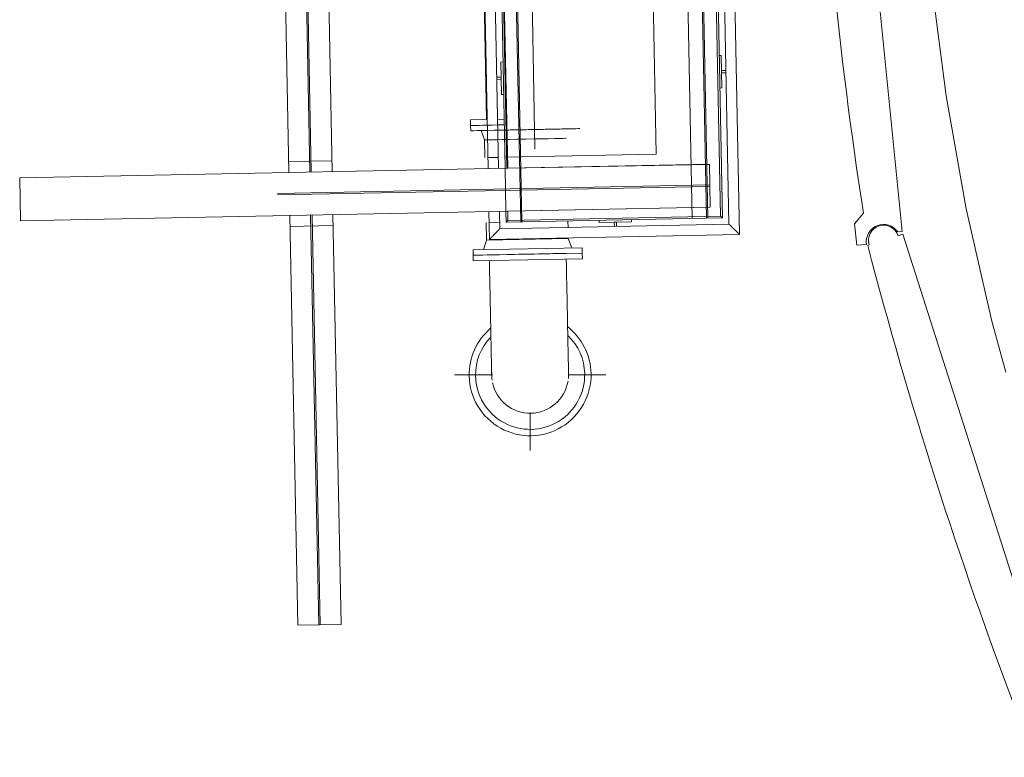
# Model space of a CAD drawing. Header units: metres. Extents: x 135583 to 135939, y 457896 to 458258.
# Tile 418 of 599: x 135740.08 to 135744.64, y 458032.37 to 458035.78. Entities that reach past the tile are written whole.
import ezdxf

# ---------------------------------------------------------------- set-up
doc = ezdxf.new("R2010")
doc.units = ezdxf.units.M
doc.linetypes.add('Hidden', pattern=[4, 2, -2])
doc.layers.add('NIEUWE INSTALLATIE', color=250, linetype='Continuous', lineweight=0)

msp = doc.modelspace()

# ---------------------------------------------------------------- linework, layer by layer
at = {"layer": 'NIEUWE INSTALLATIE', "linetype": 'Hidden'}
for p, q in [((135742.4008199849, 458034.8478467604), (135742.2751325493, 458041.2064707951)), ((135742.4008199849, 458034.8478467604), (135742.2751325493, 458041.2064707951)), ((135742.4063189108, 458034.8479554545), (135742.2806683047, 458041.2047162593)), ((135742.4063189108, 458034.8479554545), (135742.2806683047, 458041.2047162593)), ((135742.3483554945, 458041.1832630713), (135742.473555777, 458034.8492844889)), ((135742.3483554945, 458041.1832630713), (135742.473555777, 458034.8492844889)), ((135743.1934151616, 458034.8635135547), (135743.0730361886, 458040.9535783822)), ((135743.1934151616, 458034.8635135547), (135743.0730361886, 458040.9535783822)), ((135743.2606520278, 458034.8648425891), (135743.1446629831, 458040.7328175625)), ((135743.2606520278, 458034.8648425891), (135743.1446629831, 458040.7328175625)), ((135743.2661509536, 458034.8649512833), (135743.1501619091, 458040.7329262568)), ((135743.2661509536, 458034.8649512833), (135743.1501619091, 458040.7329262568)), ((135743.027517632, 458035.1602929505), (135742.9445147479, 458039.3594726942)), ((135743.027517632, 458035.1602929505), (135742.9445147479, 458039.3594726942)), ((135741.4255688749, 458035.0786183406), (135741.3475066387, 458039.0278469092)), ((135741.4320676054, 458035.0787467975), (135741.3540053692, 458039.027975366)), ((135742.3277039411, 458035.1464601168), (135743.027517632, 458035.1602929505)), ((135742.3277039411, 458035.1464601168), (135743.027517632, 458035.1602929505)), ((135741.3278992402, 458035.1266975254), (135741.527760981, 458035.1306480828)), ((135741.3278992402, 458035.1266975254), (135741.527760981, 458035.1306480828)), ((135742.2501919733, 458035.1449279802), (135742.2965604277, 458035.1458445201)), ((135742.2501919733, 458035.1449279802), (135742.2965604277, 458035.1458445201)), ((135742.3286434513, 458035.0964193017), (135742.3325940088, 458034.8965575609)), ((135742.3286434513, 458035.0964193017), (135742.3325940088, 458034.8965575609)), ((135743.275369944, 458035.0184134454), (135740.0859929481, 458034.9553707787)), ((135743.2754984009, 458035.0119147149), (135740.086121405, 458034.9488720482)), ((135741.4669715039, 458032.9840274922), (135741.4295213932, 458034.8786574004)), ((135741.4734702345, 458032.984155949), (135741.4360201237, 458034.8787858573)), ((135742.3026500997, 458034.8459062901), (135742.2561207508, 458034.8449865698)), ((135742.3026500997, 458034.8459062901), (135742.2561207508, 458034.8449865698)), ((135741.5336897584, 458034.8307066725), (135741.3338280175, 458034.826756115)), ((135741.5336897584, 458034.8307066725), (135741.3338280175, 458034.826756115))]:
    msp.add_line(p, q, dxfattribs=at)
at = {"layer": 'NIEUWE INSTALLATIE'}
for p, q in [((135743.3252312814, 458034.8741206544), (135743.2058943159, 458040.9114695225)), ((135743.2058943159, 458040.9114695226), (135743.3252312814, 458034.8741206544)), ((135743.3333878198, 458034.8662803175), (135743.2139463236, 458040.9089174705)), ((135743.2441916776, 458040.8993313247), (135743.3640258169, 458034.8368300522)), ((135743.4132709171, 458034.7894940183), (135743.2928056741, 458040.8839233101)), ((135741.3288377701, 458035.0767063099), (135741.2507755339, 458039.0259348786)), ((135741.450736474, 458039.0298873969), (135741.5287987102, 458035.0806588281)), ((135742.1722455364, 458039.044149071), (135742.2503077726, 458035.0949205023)), ((135742.2985983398, 458035.0958750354), (135742.2205361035, 458039.0451036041)), ((135742.2505802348, 458039.04569747), (135742.3286424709, 458035.0964689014)), ((135742.2585786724, 458039.0458555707), (135742.3414234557, 458035.096721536)), ((135742.3366409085, 458035.0966270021), (135742.2585786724, 458039.0458555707)), ((135744.1648064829, 458034.8030024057), (135743.9299803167, 458037.1573202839)), ((135742.2275262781, 458036.1149408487), (135742.243223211, 458035.3208246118)), ((135743.3285714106, 458035.6168969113), (135743.3185733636, 458035.6166992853)), ((135743.3315357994, 458035.4669262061), (135743.3285714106, 458035.6168969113)), ((135742.3189248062, 458035.5871487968), (135742.3089267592, 458035.5869511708)), ((135742.3089267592, 458035.5869511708), (135742.311891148, 458035.4369804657)), ((135743.3504740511, 458035.5473161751), (135743.329954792, 458035.5469105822)), ((135743.329954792, 458035.5469105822), (135743.330152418, 458035.5369125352)), ((135743.330152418, 458035.5369125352), (135743.3506716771, 458035.5373181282)), ((135742.3103101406, 458035.5169648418), (135742.2897908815, 458035.5165592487)), ((135742.2899885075, 458035.5065612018), (135742.3105077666, 458035.5069667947)), ((135742.3105077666, 458035.5069667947), (135742.3103101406, 458035.5169648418)), ((135742.311891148, 458035.4369804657), (135742.321889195, 458035.4371780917)), ((135743.3215377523, 458035.4667285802), (135743.3315357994, 458035.4669262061)), ((135742.2455743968, 458035.3208710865), (135742.1685377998, 458035.3193483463)), ((135742.1685377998, 458035.3193483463), (135742.1690516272, 458035.2933534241)), ((135742.1690516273, 458035.2933534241), (135742.2460882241, 458035.2948761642)), ((135742.1690516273, 458035.2933534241), (135742.1695338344, 458035.2689581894)), ((135742.3237741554, 458035.3224168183), (135742.2922487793, 458035.3217936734)), ((135742.2927768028, 458035.2957990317), (135742.3242879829, 458035.296421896)), ((135742.3242879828, 458035.296421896), (135742.2927768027, 458035.2957990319)), ((135742.1695338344, 458035.2689581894), (135742.2465704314, 458035.2704809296)), ((135742.2180243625, 458035.2699166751), (135742.2338830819, 458035.226621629)), ((135742.2338830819, 458035.226621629), (135742.247258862, 458035.2268860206)), ((135742.2338830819, 458035.226621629), (135742.2355036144, 458035.1446376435)), ((135740.0840809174, 458035.0521018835), (135743.2734579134, 458035.1151445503)), ((135742.3414234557, 458035.096721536), (135743.2735073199, 458035.1126450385)), ((135743.2734579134, 458035.1151445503), (135743.2774104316, 458034.9151836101)), ((135743.2735073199, 458035.1126450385), (135743.2774104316, 458034.9151836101)), ((135740.0880334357, 458034.8521409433), (135740.0840809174, 458035.0521018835)), ((135743.2774104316, 458034.9151836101), (135740.0880334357, 458034.8521409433)), ((135742.254260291, 458034.8949595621), (135742.2567968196, 458034.7666346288)), ((135742.3041328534, 458034.8158797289), (135742.302550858, 458034.8959140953)), ((135742.3325949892, 458034.8965079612), (135742.3335831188, 458034.8465177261)), ((135743.2774104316, 458034.9151836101), (135742.3405934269, 458034.8966660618)), ((135742.3405934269, 458034.8966660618), (135742.3410390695, 458034.8741206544)), ((135742.3414234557, 458034.8546742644), (135742.3405934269, 458034.8966660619)), ((135743.9854727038, 458034.8881237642), (135743.9451611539, 458034.8388796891)), ((135741.3702403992, 458032.9821154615), (135741.3327902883, 458034.8767453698)), ((135741.5327512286, 458034.880697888), (135741.5702013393, 458032.9860679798)), ((135742.241432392, 458034.8446962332), (135742.2430529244, 458034.7627122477)), ((135743.3640258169, 458034.8368300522), (135742.3041328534, 458034.8158797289)), ((135742.3335831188, 458034.8465177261), (135743.3333878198, 458034.8662803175)), ((135742.3414234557, 458034.8546742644), (135742.3335831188, 458034.8465177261)), ((135742.3410390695, 458034.8741206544), (135742.3414234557, 458034.8546742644)), ((135742.3414234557, 458034.8546742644), (135743.3252312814, 458034.8741206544)), ((135743.3252312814, 458034.8741206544), (135742.3414234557, 458034.8546742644)), ((135742.619982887, 458034.8205817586), (135742.6193585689, 458034.8521664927)), ((135742.7633940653, 458034.8549948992), (135742.7635916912, 458034.8449968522)), ((135742.7635916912, 458034.8449968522), (135742.9135623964, 458034.847961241)), ((135742.8435760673, 458034.8465778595), (135742.8335780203, 458034.8463802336)), ((135742.8335780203, 458034.8463802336), (135742.8339836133, 458034.8258609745)), ((135742.8439816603, 458034.8260586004), (135742.8435760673, 458034.8465778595)), ((135742.9135623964, 458034.847961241), (135742.9133647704, 458034.8579592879)), ((135743.3333878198, 458034.8662803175), (135743.3252312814, 458034.8741206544)), ((135743.9451611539, 458034.8388796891), (135743.955086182, 458034.7393734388)), ((135744.1449052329, 458034.8010174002), (135744.1648064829, 458034.8030024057)), ((135744.1674131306, 458034.7904109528), (135744.1459777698, 458034.7835717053)), ((135744.8865979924, 458032.536363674), (135744.1674131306, 458034.7904109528)), ((135742.2430529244, 458034.7627122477), (135742.2289175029, 458034.7188243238)), ((135742.2430529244, 458034.7627122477), (135742.6209791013, 458034.7701825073)), ((135742.2567968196, 458034.7666346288), (135743.4132709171, 458034.7894940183)), ((135742.6368378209, 458034.7268874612), (135742.6209791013, 458034.7701825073)), ((135742.1804269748, 458034.7178658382), (135742.6853283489, 458034.7278459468)), ((135742.1804269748, 458034.7178658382), (135742.1809091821, 458034.6934706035)), ((135742.6858105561, 458034.7034507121), (135742.180909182, 458034.6934706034)), ((135742.6858105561, 458034.7034507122), (135742.6853283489, 458034.7278459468)), ((135742.6863243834, 458034.6774557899), (135742.6858105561, 458034.7034507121)), ((135743.955086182, 458034.7393734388), (135743.9998639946, 458034.7438397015)), ((135744.0126021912, 458034.7410163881), (135744.0054570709, 458034.738736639)), ((135742.180909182, 458034.6934706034), (135742.1814230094, 458034.6674756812)), ((135742.6863243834, 458034.6774557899), (135742.1814230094, 458034.6674756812)), ((135742.0943854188, 458034.1406696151), (135742.2697405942, 458034.1406696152)), ((135742.6206270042, 458034.1406696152), (135742.7943854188, 458034.1406696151)), ((135742.4443854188, 458033.7906696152), (135742.4443854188, 458033.9623690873)), ((135741.5702013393, 458032.9860679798), (135741.3702403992, 458032.9821154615))]:
    msp.add_line(p, q, dxfattribs=at)
at = {"layer": 'NIEUWE INSTALLATIE', "flags": 128}
for points in [[(135742.2561084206, 458034.6689519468), (135742.256500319, 458034.6491255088), (135742.2569211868, 458034.6278334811), (135742.257340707, 458034.6066096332), (135742.2577582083, 458034.585487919), (135742.2581730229, 458034.5645021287), (135742.2585844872, 458034.5436858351), (135742.2589919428, 458034.5230723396), (135742.259394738, 458034.5026946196), (135742.2597922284, 458034.4825852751), (135742.2601837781, 458034.4627764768), (135742.2605687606, 458034.4432999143), (135742.2609465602, 458034.4241867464), (135742.2613165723, 458034.4054675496), (135742.261678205, 458034.3871722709), (135742.2620308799, 458034.3693301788), (135742.2623740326, 458034.3519698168), (135742.2627071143, 458034.3351189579), (135742.2630295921, 458034.3188045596), (135742.26334095, 458034.3030527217), (135742.26364069, 458034.2878886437), (135742.2639283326, 458034.273336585), (135742.2642034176, 458034.2594198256), (135742.2644655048, 458034.2461606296), (135742.2647141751, 458034.2335802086), (135742.2649490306, 458034.2216986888), (135742.2651696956, 458034.2105350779), (135742.265375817, 458034.2001072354), (135742.2655670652, 458034.1904318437), (135742.2657431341, 458034.1815243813), (135742.2659037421, 458034.1733990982), (135742.2660486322, 458034.1660689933), (135742.2661775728, 458034.1595457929), (135742.2662903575, 458034.1538399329), (135742.2663868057, 458034.1489605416), (135742.2664667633, 458034.1449154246), (135742.2665301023, 458034.1417110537), (135742.2665767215, 458034.1393525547), (135742.2666065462, 458034.1378437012), (135742.266620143, 458034.1371558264)], [(135742.6221506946, 458034.1441834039), (135742.6221169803, 458034.1458890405), (135742.6220748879, 458034.1480185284), (135742.6220160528, 458034.1509950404), (135742.6219405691, 458034.1548138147), (135742.6218485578, 458034.1594687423), (135742.6217401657, 458034.1649523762), (135742.6216155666, 458034.1712559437), (135742.6214749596, 458034.1783693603), (135742.6213185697, 458034.1862812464), (135742.6211466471, 458034.1949789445), (135742.6209594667, 458034.2044485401), (135742.6207573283, 458034.2146748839), (135742.6205405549, 458034.2256416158), (135742.6203094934, 458034.2373311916), (135742.6200645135, 458034.2497249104), (135742.6198060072, 458034.2628029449), (135742.619534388, 458034.2765443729), (135742.6192500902, 458034.2909272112), (135742.6189535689, 458034.3059284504), (135742.6186452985, 458034.3215240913), (135742.618325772, 458034.3376891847), (135742.6179955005, 458034.3543978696), (135742.6176550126, 458034.3716234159), (135742.6173048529, 458034.3893382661), (135742.6169455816, 458034.4075140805), (135742.6165777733, 458034.4261217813), (135742.6162020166, 458034.4451316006), (135742.6158189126, 458034.4645131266), (135742.6154290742, 458034.4842353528), (135742.6150331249, 458034.5042667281), (135742.6146316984, 458034.5245752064), (135742.6142254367, 458034.5451282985), (135742.6138149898, 458034.5658931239), (135742.6134010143, 458034.5868364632), (135742.6129841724, 458034.6079248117), (135742.6125651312, 458034.6291244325), (135742.6121445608, 458034.6504014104), (135742.6117231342, 458034.6717217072), (135742.6116093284, 458034.6774792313)]]:
    msp.add_lwpolyline(points, dxfattribs=at)
at = {"layer": 'NIEUWE INSTALLATIE', "linetype": 'Hidden'}
msp.add_arc((135755.3085157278, 458037.1033767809), 11.06699999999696, 143.6960000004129, 323.6959999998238, dxfattribs=at)
msp.add_arc((135755.3085157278, 458037.1033767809), 11.06699999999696, 143.6960000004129, 323.6959999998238, dxfattribs=at)
at = {"layer": 'NIEUWE INSTALLATIE'}
for centre, radius, start, end in [((135765.056890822, 458038.1272109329), 21.31891993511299, 182.652929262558, 188.7390713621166), ((135744.0792899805, 458034.7622940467), 0.0700000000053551, 17.69600164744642, 197.6959983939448), ((135764.6309983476, 458040.131638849), 21.31891993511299, 194.6529279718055, 200.739072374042), ((135742.4443854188, 458034.1406696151), 0.282000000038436, 130.3688786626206, 181.1323867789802), ((135742.4443854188, 458034.1406696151), 0.2820000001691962, 1.132386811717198, 52.30815815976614), ((135742.4443854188, 458034.1406696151), 0.2524999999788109, 136.2421573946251, 181.1323867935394), ((135742.4443854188, 458034.1406696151), 0.2525000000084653, 1.132386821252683, 46.1222007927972), ((135742.4443854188, 458034.1406696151), 0.2819999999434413, 181.1323867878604, 1.132386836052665), ((135742.4443854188, 458034.1406696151), 0.2525000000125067, 181.1323867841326, 1.132386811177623), ((135742.4443854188, 458034.1406696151), 0.1778000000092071, 179.1262186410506, 187.8286428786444), ((135742.4443854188, 458034.1406696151), 0.1777999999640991, 176.2559848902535, 178.3184053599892), ((135742.4443854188, 458034.1406696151), 0.1778000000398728, 271.1323868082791, 350.2695740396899), ((135742.4443854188, 458034.1406696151), 0.1778000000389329, 354.25144385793, 3.357966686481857), ((135742.4443854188, 458034.1406696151), 0.1777999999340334, 191.9952001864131, 271.1323867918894), ((135742.4443854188, 458034.1406696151), 0.1777999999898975, 215.1526374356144, 215.9999999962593), ((135742.4443854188, 458034.1406696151), 0.1778000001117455, 324.0000000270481, 324.8473626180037)]:
    msp.add_arc(centre, radius, start, end, dxfattribs=at)
for centre, major_axis, ratio, start_param, end_param in [((135742.4215023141, 458035.2983434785), (0.2524506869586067, 0.004990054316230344), 9.999999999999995e-07, 2.339000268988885, 4.311092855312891), ((135742.4219845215, 458035.2739482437), (-0.2524506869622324, -0.00499005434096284), 9.999999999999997e-07, 1.099299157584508, 6.283185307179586), ((135744.0789803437, 458034.7556973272), (0.03630604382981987, 0.07128724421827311), 0.9999999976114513, 5.785696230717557, 8.473803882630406), ((135742.433359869, 458034.6984606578), (-0.2524506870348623, -0.004990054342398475), 1e-06, 3.926990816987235, 6.283185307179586)]:
    msp.add_ellipse(centre, major_axis=major_axis, ratio=ratio, start_param=start_param, end_param=end_param, dxfattribs=at)
msp.add_ellipse((135742.4228461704, 458035.2303567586), major_axis=(-0.1889630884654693, -0.003735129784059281), ratio=1e-06, dxfattribs=at)
for points, knots in [([(135743.4132709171, 458034.7894940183), (135743.4132707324, 458034.789503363), (135743.4128463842, 458034.789897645), (135743.4114615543, 458034.7912375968), (135743.4100331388, 458034.7926054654), (135743.4085377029, 458034.7940426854), (135743.4071736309, 458034.7953631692), (135743.4057042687, 458034.7967629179), (135743.4040852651, 458034.7983215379), (135743.4023375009, 458034.8000129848), (135743.4009684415, 458034.8013192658), (135743.3995465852, 458034.8026781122), (135743.3980777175, 458034.8040992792), (135743.3965684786, 458034.8055589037), (135743.3950257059, 458034.8070317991), (135743.3934556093, 458034.8085317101), (135743.3918645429, 458034.8100708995), (135743.3902597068, 458034.8116231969), (135743.3886483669, 458034.8131620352), (135743.3870370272, 458034.8147008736), (135743.3854321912, 458034.816253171), (135743.3838411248, 458034.8177923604), (135743.3822710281, 458034.8192922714), (135743.3807282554, 458034.8207651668), (135743.3792190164, 458034.8222247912), (135743.3777501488, 458034.8236459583), (135743.3763282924, 458034.8250048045), (135743.3749592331, 458034.8263110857), (135743.3732114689, 458034.8280025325), (135743.3715924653, 458034.8295611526), (135743.370123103, 458034.8309609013), (135743.3687590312, 458034.8322813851), (135743.3672635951, 458034.833718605), (135743.3658351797, 458034.8350864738), (135743.3644503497, 458034.8364264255), (135743.3640260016, 458034.8368207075), (135743.3640258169, 458034.8368300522)], [-1, -1, -1, -1, -0.9166666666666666, -0.875, -0.8333333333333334, -0.7916666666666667, -0.7708333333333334, -0.75, -0.7083333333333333, -0.6875, -0.6666666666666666, -0.6458333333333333, -0.625, -0.6041666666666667, -0.5833333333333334, -0.5625, -0.5416666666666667, -0.5208333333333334, -0.5, -0.4791666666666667, -0.4583333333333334, -0.4375, -0.4166666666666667, -0.3958333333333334, -0.375, -0.3541666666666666, -0.3333333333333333, -0.3125, -0.2916666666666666, -0.25, -0.2291666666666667, -0.2083333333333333, -0.1666666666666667, -0.125, -0.08333333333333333, 0, 0, 0, 0]), ([(135742.3041328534, 458034.8158797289), (135742.3041235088, 458034.8158795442), (135742.3037292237, 458034.815455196), (135742.3023892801, 458034.8140703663), (135742.3010213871, 458034.8126419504), (135742.299584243, 458034.8111465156), (135742.2982636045, 458034.8097824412), (135742.2968644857, 458034.8083130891), (135742.2949113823, 458034.8062892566), (135742.2927583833, 458034.8040511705), (135742.2909491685, 458034.8021554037), (135742.2895274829, 458034.8006865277), (135742.2880679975, 458034.799177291), (135742.2865950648, 458034.7976345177), (135742.2850951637, 458034.7960644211), (135742.2835559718, 458034.7944733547), (135742.282003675, 458034.7928685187), (135742.2804648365, 458034.7912571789), (135742.2789259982, 458034.7896458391), (135742.2773737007, 458034.788041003), (135742.2758345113, 458034.7864499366), (135742.2743346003, 458034.78487984), (135742.272861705, 458034.7833370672), (135742.2714020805, 458034.7818278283), (135742.2699809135, 458034.7803589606), (135742.2686220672, 458034.7789371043), (135742.267315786, 458034.777568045), (135742.2656243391, 458034.7758202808), (135742.2640657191, 458034.7742012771), (135742.2626659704, 458034.7727319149), (135742.2613454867, 458034.771367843), (135742.2599082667, 458034.769872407), (135742.258540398, 458034.7684439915), (135742.2572004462, 458034.7670591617), (135742.2568061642, 458034.7666348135), (135742.2567968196, 458034.7666346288)], [0, 0, 0, 0, 0.08333333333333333, 0.125, 0.1666666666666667, 0.2083333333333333, 0.2291666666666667, 0.25, 0.2916666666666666, 0.3333333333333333, 0.3541666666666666, 0.375, 0.3958333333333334, 0.4166666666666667, 0.4375, 0.4583333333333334, 0.4791666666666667, 0.5, 0.5208333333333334, 0.5416666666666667, 0.5625, 0.5833333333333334, 0.6041666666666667, 0.625, 0.6458333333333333, 0.6666666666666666, 0.6875, 0.7083333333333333, 0.75, 0.7708333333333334, 0.7916666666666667, 0.8333333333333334, 0.875, 0.9166666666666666, 1, 1, 1, 1])]:
    msp.add_open_spline(points, degree=3, knots=knots, dxfattribs=at)

doc.saveas('drawing.dxf')
